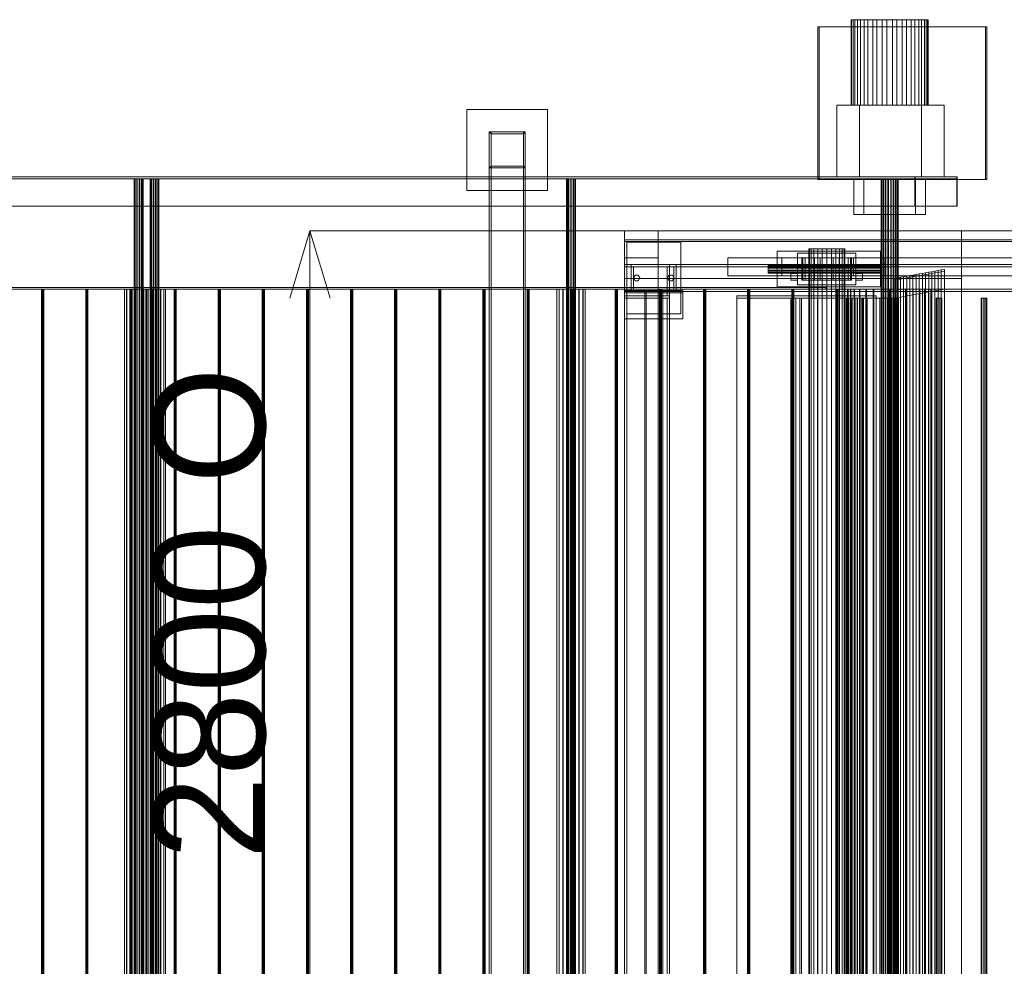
# Model space of a CAD drawing. Header units: millimetres. Extents: x -4395 to 65662, y -65530 to 6847.
# Tile 920 of 1034: x 39115 to 41306, y -18238 to -16130. Entities that reach past the tile are written whole.
import ezdxf

# ---------------------------------------------------------------- set-up
doc = ezdxf.new("R2010")
doc.units = ezdxf.units.MM
for name, color, linetype, lineweight in [('COTAS_O', 1, 'Continuous', 0), ('superior_C03', 7, 'Continuous', 0), ('superior_C03-dry', 7, 'Continuous', 0), ('superior_secador', 7, 'Continuous', 0)]:
    doc.layers.add(name, color=color, linetype=linetype, lineweight=lineweight)
doc.dimstyles.new('R19_100', dxfattribs={"dimtxt": 250, "dimasz": 150, "dimexe": 150, "dimexo": 80, "dimgap": 100, "dimtad": 1, "dimtih": 1, "dimtoh": 1, "dimdsep": 46, "dimcen": 0.09, "dimadec": 0, "dimazin": 0, "dimtfac": 1, "dimtdec": 4, "dimtofl": 0, "dimtmove": 0, "dimatfit": 3, "dimfxl": 1, "dimtolj": 1, "dimtzin": 0, "dimarcsym": 0})

# ---------------------------------------------------------------- blocks, each defined once
blk = doc.blocks.new('DIM_R33_41')
at = {"layer": 'COTAS_O'}
for p, q in [((39761.1, -16600), (39716.1, -16750)), ((40461.1, -16600), (39761.1, -16600)), ((39761.1, -19400), (39761.1, -16600)), ((39761.1, -16600), (39806.1, -16750)), ((39761.1, -19400), (39716.1, -19250)), ((39761.1, -19400), (39806.1, -19250)), ((40461.1, -19400), (39761.1, -19400))]:
    blk.add_line(p, q, dxfattribs=at)
blk.add_text('2800 O', height=250, rotation=90, dxfattribs=at).set_placement((39661.1, -18000))

msp = doc.modelspace()

# ---------------------------------------------------------------- linework, layer by layer
at = {"layer": 'superior_C03'}
for p, q in [((41264.665, -16146), (40891.471, -16146)), ((40891.471, -16146), (40891.471, -16486)), ((40894.485, -16146), (40891.471, -16146)), ((40894.485, -16486), (40894.485, -16146)), ((40894.485, -16146), (41267.68, -16146)), ((40966.665, -16130), (40965.35, -16130)), ((40965.35, -16130), (40969.879, -16130)), ((40965.35, -16130), (40965.35, -16320)), ((40973.737, -16130), (40966.665, -16130)), ((40966.665, -16130), (40966.665, -16320)), ((40969.879, -16130), (40979.946, -16130)), ((40969.879, -16130), (40969.879, -16320)), ((40986.083, -16130), (40973.737, -16130)), ((40973.737, -16130), (40973.737, -16320)), ((40979.946, -16130), (40994.863, -16130)), ((40979.946, -16130), (40979.946, -16320)), ((41002.861, -16130), (40986.083, -16130)), ((40986.083, -16130), (40986.083, -16320)), ((40994.863, -16130), (41013.614, -16130)), ((40994.863, -16130), (40994.863, -16320)), ((41022.928, -16130), (41002.861, -16130)), ((41002.861, -16130), (41002.861, -16320)), ((41013.614, -16130), (41034.922, -16130)), ((41013.614, -16130), (41013.614, -16320)), ((41044.917, -16130), (41022.928, -16130)), ((41022.928, -16130), (41022.928, -16320)), ((41034.922, -16130), (41057.334, -16130)), ((41034.922, -16130), (41034.922, -16320)), ((41067.329, -16130), (41044.917, -16130)), ((41044.917, -16130), (41044.917, -16320)), ((41057.334, -16130), (41079.323, -16130)), ((41057.334, -16130), (41057.334, -16320)), ((41088.636, -16130), (41067.329, -16130)), ((41067.329, -16130), (41067.329, -16320)), ((41079.323, -16130), (41099.39, -16130)), ((41079.323, -16130), (41079.323, -16320)), ((41107.388, -16130), (41088.636, -16130)), ((41088.636, -16130), (41088.636, -16320)), ((41099.39, -16130), (41116.168, -16130)), ((41099.39, -16130), (41099.39, -16320)), ((41122.305, -16130), (41107.388, -16130)), ((41107.388, -16130), (41107.388, -16320)), ((41116.168, -16130), (41128.513, -16130)), ((41116.168, -16130), (41116.168, -16320)), ((41132.371, -16130), (41122.305, -16130)), ((41122.305, -16130), (41122.305, -16320)), ((41128.513, -16130), (41135.585, -16130)), ((41128.513, -16130), (41128.513, -16320)), ((41136.901, -16130), (41132.371, -16130)), ((41132.371, -16130), (41132.371, -16320)), ((41135.585, -16130), (41136.901, -16130)), ((41135.585, -16320), (41135.585, -16130)), ((41136.901, -16130), (41136.901, -16320)), ((41264.665, -16486), (41264.665, -16146)), ((41264.665, -16146), (41267.68, -16146)), ((41267.68, -16146), (41267.68, -16486)), ((41122.043, -16320), (40933.482, -16320)), ((40933.482, -16320), (40933.482, -16480)), ((40983.787, -16320), (40933.482, -16320)), ((40969.879, -16320), (40965.35, -16320)), ((40965.35, -16320), (40966.665, -16320)), ((40966.665, -16320), (40973.737, -16320)), ((40979.946, -16320), (40969.879, -16320)), ((40973.737, -16320), (40986.083, -16320)), ((40994.863, -16320), (40979.946, -16320)), ((40983.787, -16480), (40983.787, -16320)), ((40983.787, -16320), (41172.349, -16320)), ((40986.083, -16320), (41002.861, -16320)), ((41013.614, -16320), (40994.863, -16320)), ((41002.861, -16320), (41022.928, -16320)), ((41034.922, -16320), (41013.614, -16320)), ((41022.928, -16320), (41044.917, -16320)), ((41057.334, -16320), (41034.922, -16320)), ((41044.917, -16320), (41067.329, -16320)), ((41079.323, -16320), (41057.334, -16320)), ((41067.329, -16320), (41088.636, -16320)), ((41099.39, -16320), (41079.323, -16320)), ((41088.636, -16320), (41107.388, -16320)), ((41116.168, -16320), (41099.39, -16320)), ((41107.388, -16320), (41122.305, -16320)), ((41128.513, -16320), (41116.168, -16320)), ((41122.043, -16480), (41122.043, -16320)), ((41122.043, -16320), (41172.349, -16320)), ((41122.305, -16320), (41132.371, -16320)), ((41135.585, -16320), (41128.513, -16320)), ((41132.371, -16320), (41136.901, -16320)), ((41136.901, -16320), (41135.585, -16320)), ((41172.349, -16320), (41172.349, -16480)), ((40110.067, -16510), (40110.067, -16330)), ((40110.067, -16330), (40290.067, -16330)), ((40290.067, -16330), (40290.067, -16510)), ((40240.067, -16380), (40160.067, -16380)), ((40164.067, -16384), (40160.067, -16380)), ((40160.067, -16380), (40160.067, -16460)), ((40160.067, -16380), (40160.067, -19580)), ((40164.067, -16380), (40160.067, -16380)), ((40164.067, -19580), (40164.067, -16380)), ((40164.067, -16380), (40236.067, -16380)), ((40236.067, -16384), (40164.067, -16384)), ((40164.067, -16384), (40164.067, -16456)), ((40236.067, -16384), (40240.067, -16380)), ((40236.067, -16380), (40236.067, -19580)), ((40240.067, -16380), (40236.067, -16380)), ((40236.067, -16456), (40236.067, -16384)), ((40240.067, -16460), (40240.067, -16380)), ((40240.067, -19580), (40240.067, -16380)), ((40160.067, -16460), (40164.067, -16456)), ((40164.067, -16456), (40236.067, -16456)), ((40236.067, -16456), (40240.067, -16460)), ((40160.067, -16460), (40240.067, -16460)), ((40160.067, -16460), (40160.067, -19500)), ((40164.067, -16460), (40160.067, -16460)), ((40164.067, -19500), (40164.067, -16460)), ((40164.067, -16460), (40236.067, -16460)), ((40236.067, -16460), (40236.067, -19500)), ((40240.067, -16460), (40236.067, -16460)), ((40240.067, -19500), (40240.067, -16460)), ((41107.13, -16480), (27259.655, -16480)), ((27259.655, -16484), (41107.13, -16484)), ((27260.408, -16480), (41107.884, -16480)), ((41200.582, -16480), (27353.106, -16480)), ((27353.86, -16480), (41201.335, -16480)), ((41201.335, -16484), (27353.86, -16484)), ((39371.359, -16484), (39369.89, -16484)), ((39369.89, -16484), (39369.917, -16484)), ((39369.89, -16484), (39369.89, -19476)), ((39369.917, -16484), (39371.434, -16484)), ((39369.917, -16484), (39369.917, -19476)), ((39374.099, -16484), (39371.359, -16484)), ((39371.359, -16484), (39371.359, -19476)), ((39371.434, -16484), (39374.212, -16484)), ((39371.434, -16484), (39371.434, -19476)), ((39377.693, -16484), (39374.099, -16484)), ((39374.099, -16484), (39374.099, -19476)), ((39374.212, -16484), (39377.827, -16484)), ((39374.212, -16484), (39374.212, -19476)), ((39381.595, -16484), (39377.693, -16484)), ((39377.693, -16484), (39377.693, -19476)), ((39377.827, -16484), (39381.729, -16484)), ((39377.827, -16484), (39377.827, -19476)), ((39385.21, -16484), (39381.595, -16484)), ((39381.595, -16484), (39381.595, -19476)), ((39381.729, -16484), (39385.323, -16484)), ((39381.729, -16484), (39381.729, -19476)), ((39387.988, -16484), (39385.21, -16484)), ((39385.21, -16484), (39385.21, -19476)), ((39385.323, -16484), (39388.063, -16484)), ((39385.323, -16484), (39385.323, -19476)), ((39389.505, -16484), (39387.988, -16484)), ((39387.988, -16484), (39387.988, -19476)), ((39388.063, -16484), (39389.532, -16484)), ((39388.063, -16484), (39388.063, -19476)), ((39389.532, -16484), (39389.505, -16484)), ((39389.505, -16484), (39389.505, -19476)), ((39389.532, -19476), (39389.532, -16484)), ((39406.591, -16484), (39405.123, -16484)), ((39405.123, -16484), (39405.149, -16484)), ((39405.123, -16484), (39405.123, -19476)), ((39405.149, -16484), (39406.667, -16484)), ((39405.149, -16484), (39405.149, -19476)), ((39409.331, -16484), (39406.591, -16484)), ((39406.591, -16484), (39406.591, -19476)), ((39406.667, -16484), (39409.445, -16484)), ((39406.667, -16484), (39406.667, -19476)), ((39412.926, -16484), (39409.331, -16484)), ((39409.331, -16484), (39409.331, -19476)), ((39409.445, -16484), (39413.059, -16484)), ((39409.445, -16484), (39409.445, -19476)), ((39416.828, -16484), (39412.926, -16484)), ((39412.926, -16484), (39412.926, -19476)), ((39413.059, -16484), (39416.961, -16484)), ((39413.059, -16484), (39413.059, -19476)), ((39420.443, -16484), (39416.828, -16484)), ((39416.828, -16484), (39416.828, -19476)), ((39416.961, -16484), (39420.556, -16484)), ((39416.961, -16484), (39416.961, -19476)), ((39423.22, -16484), (39420.443, -16484)), ((39420.443, -16484), (39420.443, -19476)), ((39420.556, -16484), (39423.296, -16484)), ((39420.556, -16484), (39420.556, -19476)), ((39424.738, -16484), (39423.22, -16484)), ((39423.22, -16484), (39423.22, -19476)), ((39423.296, -16484), (39424.764, -16484)), ((39423.296, -16484), (39423.296, -19476)), ((39424.764, -16484), (39424.738, -16484)), ((39424.738, -16484), (39424.738, -19476)), ((39424.764, -19476), (39424.764, -16484)), ((40333.807, -16484), (40332.339, -16484)), ((40332.339, -16484), (40332.365, -16484)), ((40332.339, -16484), (40332.339, -19476)), ((40332.365, -16484), (40333.883, -16484)), ((40332.365, -16484), (40332.365, -19476)), ((40336.547, -16484), (40333.807, -16484)), ((40333.807, -16484), (40333.807, -19476)), ((40333.883, -16484), (40336.661, -16484)), ((40333.883, -16484), (40333.883, -19476)), ((40340.142, -16484), (40336.547, -16484)), ((40336.547, -16484), (40336.547, -19476)), ((40336.661, -16484), (40340.276, -16484)), ((40336.661, -16484), (40336.661, -19476)), ((40344.044, -16484), (40340.142, -16484)), ((40340.142, -16484), (40340.142, -19476)), ((40340.276, -16484), (40344.177, -16484)), ((40340.276, -16484), (40340.276, -19476)), ((40347.659, -16484), (40344.044, -16484)), ((40344.044, -16484), (40344.044, -19476)), ((40344.177, -16484), (40347.772, -16484)), ((40344.177, -16484), (40344.177, -19476)), ((40350.436, -16484), (40347.659, -16484)), ((40347.659, -16484), (40347.659, -19476)), ((40347.772, -16484), (40350.512, -16484)), ((40347.772, -16484), (40347.772, -19476)), ((40351.954, -16484), (40350.436, -16484)), ((40350.436, -16484), (40350.436, -19476)), ((40350.512, -16484), (40351.981, -16484)), ((40350.512, -16484), (40350.512, -19476)), ((40351.981, -16484), (40351.954, -16484)), ((40351.954, -16484), (40351.954, -19476)), ((40351.981, -19476), (40351.981, -16484)), ((40891.471, -16486), (41264.665, -16486)), ((40891.471, -16486), (40894.485, -16486)), ((41267.68, -16486), (40894.485, -16486)), ((40933.482, -16480), (41122.043, -16480)), ((40933.482, -16480), (40983.787, -16480)), ((41108.755, -16484), (40971.263, -16484)), ((40971.263, -16484), (40971.263, -16564)), ((40993.495, -16484), (40971.263, -16484)), ((41172.349, -16480), (40983.787, -16480)), ((40993.495, -16564), (40993.495, -16484)), ((40993.495, -16484), (41130.988, -16484)), ((41032.466, -16485), (41032.273, -16485)), ((41032.273, -16485), (41033.925, -16485)), ((41032.273, -16485), (41032.273, -19475)), ((41034.485, -16485), (41032.466, -16485)), ((41032.466, -16485), (41032.466, -19475)), ((41033.925, -16485), (41037.261, -16485)), ((41033.925, -16485), (41033.925, -19475)), ((41038.133, -16485), (41034.485, -16485)), ((41034.485, -16485), (41034.485, -19475)), ((41037.261, -16485), (41041.955, -16485)), ((41037.261, -16485), (41037.261, -19475)), ((41043.053, -16485), (41038.133, -16485)), ((41038.133, -16485), (41038.133, -19475)), ((41041.955, -16485), (41047.545, -16485)), ((41041.955, -16485), (41041.955, -19475)), ((41048.764, -16485), (41043.053, -16485)), ((41043.053, -16485), (41043.053, -19475)), ((41047.545, -16485), (41053.487, -16485)), ((41047.545, -16485), (41047.545, -19475)), ((41054.705, -16485), (41048.764, -16485)), ((41048.764, -16485), (41048.764, -19475)), ((41053.487, -16485), (41059.197, -16485)), ((41053.487, -16485), (41053.487, -19475)), ((41060.296, -16485), (41054.705, -16485)), ((41054.705, -16485), (41054.705, -19475)), ((41059.197, -16485), (41064.117, -16485)), ((41059.197, -16485), (41059.197, -19475)), ((41064.989, -16485), (41060.296, -16485)), ((41060.296, -16485), (41060.296, -19475)), ((41064.117, -16485), (41067.765, -16485)), ((41064.117, -16485), (41064.117, -19475)), ((41068.325, -16485), (41064.989, -16485)), ((41064.989, -16485), (41064.989, -19475)), ((41067.765, -16485), (41069.785, -16485)), ((41067.765, -16485), (41067.765, -19475)), ((41069.978, -16485), (41068.325, -16485)), ((41068.325, -16485), (41068.325, -19475)), ((41069.785, -16485), (41069.978, -16485)), ((41069.785, -19475), (41069.785, -16485)), ((41069.978, -16485), (41069.978, -19475)), ((41107.13, -16484), (41107.13, -16480)), ((41107.13, -16480), (41201.335, -16480)), ((41107.13, -16545), (41107.13, -16480)), ((41107.13, -16480), (41107.884, -16480)), ((41201.335, -16484), (41107.13, -16484)), ((41107.884, -16480), (41107.884, -16545)), ((41108.755, -16564), (41108.755, -16484)), ((41108.755, -16484), (41130.988, -16484)), ((41172.349, -16480), (41122.043, -16480)), ((41130.988, -16484), (41130.988, -16564)), ((41200.582, -16545), (41200.582, -16480)), ((41200.582, -16480), (41201.335, -16480)), ((41201.335, -16480), (41201.335, -16484)), ((41201.335, -16480), (41201.335, -16545)), ((41267.68, -16486), (41264.665, -16486)), ((40290.067, -16510), (40110.067, -16510)), ((27259.655, -16545), (41107.13, -16545)), ((41107.884, -16545), (27260.408, -16545)), ((27353.106, -16545), (41200.582, -16545)), ((41201.335, -16545), (27353.86, -16545)), ((40971.263, -16564), (41108.755, -16564)), ((40971.263, -16564), (40993.495, -16564)), ((41130.988, -16564), (40993.495, -16564)), ((41107.884, -16545), (41107.13, -16545)), ((41130.988, -16564), (41108.755, -16564)), ((41201.335, -16545), (41200.582, -16545)), ((40890.305, -16726), (27391.471, -16726)), ((27391.471, -16730), (40890.305, -16730)), ((27410.689, -16726), (40909.523, -16726)), ((40909.523, -16730), (27410.689, -16730)), ((39164.909, -16730), (39163.857, -16730)), ((39163.857, -16730), (39164.243, -16730)), ((39163.857, -16730), (39163.857, -19230)), ((39164.243, -16730), (39165.841, -16730)), ((39164.243, -16730), (39164.243, -19230)), ((39166.783, -16730), (39164.909, -16730)), ((39164.909, -16730), (39164.909, -19230)), ((39165.841, -16730), (39167.715, -16730)), ((39165.841, -16730), (39165.841, -19230)), ((39168.382, -16730), (39166.783, -16730)), ((39166.783, -16730), (39166.783, -19230)), ((39167.715, -16730), (39168.768, -16730)), ((39167.715, -16730), (39167.715, -19230)), ((39168.768, -16730), (39168.382, -16730)), ((39168.382, -16730), (39168.382, -19230)), ((39168.768, -19230), (39168.768, -16730)), ((39263.118, -16730), (39262.066, -16730)), ((39262.066, -16730), (39262.452, -16730)), ((39262.066, -16730), (39262.066, -19230)), ((39262.452, -16730), (39264.05, -16730)), ((39262.452, -16730), (39262.452, -19230)), ((39264.992, -16730), (39263.118, -16730)), ((39263.118, -16730), (39263.118, -19230)), ((39264.05, -16730), (39265.924, -16730)), ((39264.05, -16730), (39264.05, -19230)), ((39266.591, -16730), (39264.992, -16730)), ((39264.992, -16730), (39264.992, -19230)), ((39265.924, -16730), (39266.977, -16730)), ((39265.924, -16730), (39265.924, -19230)), ((39266.977, -16730), (39266.591, -16730)), ((39266.591, -16730), (39266.591, -19230)), ((39266.977, -19230), (39266.977, -16730)), ((39352.984, -16730), (39348.284, -16730)), ((39348.284, -16730), (39348.369, -16730)), ((39348.284, -16730), (39348.284, -19230)), ((39348.369, -16730), (39353.226, -16730)), ((39348.369, -16730), (39348.369, -19230)), ((39361.752, -16730), (39352.984, -16730)), ((39352.984, -16730), (39352.984, -19230)), ((39353.226, -16730), (39362.114, -16730)), ((39353.226, -16730), (39353.226, -19230)), ((39361.327, -16730), (39360.275, -16730)), ((39360.275, -16730), (39360.661, -16730)), ((39360.275, -16730), (39360.275, -19230)), ((39360.661, -16730), (39362.259, -16730)), ((39360.661, -16730), (39360.661, -19230)), ((39363.201, -16730), (39361.327, -16730)), ((39361.327, -16730), (39361.327, -19230)), ((39373.255, -16730), (39361.752, -16730)), ((39361.752, -16730), (39361.752, -19230)), ((39362.114, -16730), (39373.682, -16730)), ((39362.114, -16730), (39362.114, -19230)), ((39362.259, -16730), (39364.133, -16730)), ((39362.259, -16730), (39362.259, -19230)), ((39364.8, -16730), (39363.201, -16730)), ((39363.201, -16730), (39363.201, -19230)), ((39364.133, -16730), (39365.186, -16730)), ((39364.133, -16730), (39364.133, -19230)), ((39365.186, -16730), (39364.8, -16730)), ((39364.8, -16730), (39364.8, -19230)), ((39365.186, -19230), (39365.186, -16730)), ((39385.74, -16730), (39373.255, -16730)), ((39373.255, -16730), (39373.255, -19230)), ((39373.682, -16730), (39386.167, -16730)), ((39373.682, -16730), (39373.682, -19230)), ((39397.308, -16730), (39385.74, -16730)), ((39385.74, -16730), (39385.74, -19230)), ((39386.167, -16730), (39397.67, -16730)), ((39386.167, -16730), (39386.167, -19230)), ((39394.063, -16730), (39390.391, -16730)), ((39390.391, -16730), (39390.458, -16730)), ((39390.391, -16730), (39390.391, -19230)), ((39390.458, -16730), (39394.252, -16730)), ((39390.458, -16730), (39390.458, -19230)), ((39400.913, -16730), (39394.063, -16730)), ((39394.063, -16730), (39394.063, -19230)), ((39394.252, -16730), (39401.196, -16730)), ((39394.252, -16730), (39394.252, -19230)), ((39406.196, -16730), (39397.308, -16730)), ((39397.308, -16730), (39397.308, -19230)), ((39397.67, -16730), (39406.438, -16730)), ((39397.67, -16730), (39397.67, -19230)), ((39409.9, -16730), (39400.913, -16730)), ((39400.913, -16730), (39400.913, -19230)), ((39401.196, -16730), (39410.233, -16730)), ((39401.196, -16730), (39401.196, -19230)), ((39411.053, -16730), (39406.196, -16730)), ((39406.196, -16730), (39406.196, -19230)), ((39406.438, -16730), (39411.138, -16730)), ((39406.438, -16730), (39406.438, -19230)), ((39419.654, -16730), (39409.9, -16730)), ((39409.9, -16730), (39409.9, -19230)), ((39410.233, -16730), (39419.988, -16730)), ((39410.233, -16730), (39410.233, -19230)), ((39411.138, -16730), (39411.053, -16730)), ((39411.053, -16730), (39411.053, -19230)), ((39411.138, -19230), (39411.138, -16730)), ((39428.691, -16730), (39419.654, -16730)), ((39419.654, -16730), (39419.654, -19230)), ((39419.988, -16730), (39428.974, -16730)), ((39419.988, -16730), (39419.988, -19230)), ((39435.635, -16730), (39428.691, -16730)), ((39428.691, -16730), (39428.691, -19230)), ((39428.974, -16730), (39435.824, -16730)), ((39428.974, -16730), (39428.974, -19230)), ((39439.429, -16730), (39435.635, -16730)), ((39435.635, -16730), (39435.635, -19230)), ((39435.824, -16730), (39439.496, -16730)), ((39435.824, -16730), (39435.824, -19230)), ((39439.496, -16730), (39439.429, -16730)), ((39439.429, -16730), (39439.429, -19230)), ((39439.496, -19230), (39439.496, -16730)), ((39459.536, -16730), (39458.484, -16730)), ((39458.484, -16730), (39458.87, -16730)), ((39458.484, -16730), (39458.484, -19230)), ((39458.87, -16730), (39460.468, -16730)), ((39458.87, -16730), (39458.87, -19230)), ((39461.411, -16730), (39459.536, -16730)), ((39459.536, -16730), (39459.536, -19230)), ((39460.468, -16730), (39462.343, -16730)), ((39460.468, -16730), (39460.468, -19230)), ((39463.009, -16730), (39461.411, -16730)), ((39461.411, -16730), (39461.411, -19230)), ((39462.343, -16730), (39463.395, -16730)), ((39462.343, -16730), (39462.343, -19230)), ((39463.395, -16730), (39463.009, -16730)), ((39463.009, -16730), (39463.009, -19230)), ((39463.395, -19230), (39463.395, -16730)), ((39557.745, -16730), (39556.693, -16730)), ((39556.693, -16730), (39557.079, -16730)), ((39556.693, -16730), (39556.693, -19230)), ((39557.079, -16730), (39558.678, -16730)), ((39557.079, -16730), (39557.079, -19230)), ((39559.62, -16730), (39557.745, -16730)), ((39557.745, -16730), (39557.745, -19230)), ((39558.678, -16730), (39560.552, -16730)), ((39558.678, -16730), (39558.678, -19230)), ((39561.218, -16730), (39559.62, -16730)), ((39559.62, -16730), (39559.62, -19230)), ((39560.552, -16730), (39561.604, -16730)), ((39560.552, -16730), (39560.552, -19230)), ((39561.604, -16730), (39561.218, -16730)), ((39561.218, -16730), (39561.218, -19230)), ((39561.604, -19230), (39561.604, -16730)), ((39655.955, -16730), (39654.902, -16730)), ((39654.902, -16730), (39655.288, -16730)), ((39654.902, -16730), (39654.902, -19230)), ((39655.288, -16730), (39656.887, -16730)), ((39655.288, -16730), (39655.288, -19230)), ((39657.829, -16730), (39655.955, -16730)), ((39655.955, -16730), (39655.955, -19230)), ((39656.887, -16730), (39658.761, -16730)), ((39656.887, -16730), (39656.887, -19230)), ((39659.427, -16730), (39657.829, -16730)), ((39657.829, -16730), (39657.829, -19230)), ((39658.761, -16730), (39659.813, -16730)), ((39658.761, -16730), (39658.761, -19230)), ((39659.813, -16730), (39659.427, -16730)), ((39659.427, -16730), (39659.427, -19230)), ((39659.813, -19230), (39659.813, -16730)), ((39754.164, -16730), (39753.111, -16730)), ((39753.111, -16730), (39753.497, -16730)), ((39753.111, -16730), (39753.111, -19230)), ((39753.497, -16730), (39755.096, -16730)), ((39753.497, -16730), (39753.497, -19230)), ((39756.038, -16730), (39754.164, -16730)), ((39754.164, -16730), (39754.164, -19230)), ((39755.096, -16730), (39756.97, -16730)), ((39755.096, -16730), (39755.096, -19230)), ((39757.636, -16730), (39756.038, -16730)), ((39756.038, -16730), (39756.038, -19230)), ((39756.97, -16730), (39758.022, -16730)), ((39756.97, -16730), (39756.97, -19230)), ((39758.022, -16730), (39757.636, -16730)), ((39757.636, -16730), (39757.636, -19230)), ((39758.022, -19230), (39758.022, -16730)), ((39852.373, -16730), (39851.32, -16730)), ((39851.32, -16730), (39851.707, -16730)), ((39851.32, -16730), (39851.32, -19230)), ((39851.707, -16730), (39853.305, -16730)), ((39851.707, -16730), (39851.707, -19230)), ((39854.247, -16730), (39852.373, -16730)), ((39852.373, -16730), (39852.373, -19230)), ((39853.305, -16730), (39855.179, -16730)), ((39853.305, -16730), (39853.305, -19230)), ((39855.845, -16730), (39854.247, -16730)), ((39854.247, -16730), (39854.247, -19230)), ((39855.179, -16730), (39856.231, -16730)), ((39855.179, -16730), (39855.179, -19230)), ((39856.231, -16730), (39855.845, -16730)), ((39855.845, -16730), (39855.845, -19230)), ((39856.231, -19230), (39856.231, -16730)), ((39950.582, -16730), (39949.53, -16730)), ((39949.53, -16730), (39949.916, -16730)), ((39949.53, -16730), (39949.53, -19230)), ((39949.916, -16730), (39951.514, -16730)), ((39949.916, -16730), (39949.916, -19230)), ((39952.456, -16730), (39950.582, -16730)), ((39950.582, -16730), (39950.582, -19230)), ((39951.514, -16730), (39953.388, -16730)), ((39951.514, -16730), (39951.514, -19230)), ((39954.054, -16730), (39952.456, -16730)), ((39952.456, -16730), (39952.456, -19230)), ((39953.388, -16730), (39954.44, -16730)), ((39953.388, -16730), (39953.388, -19230)), ((39954.44, -16730), (39954.054, -16730)), ((39954.054, -16730), (39954.054, -19230)), ((39954.44, -19230), (39954.44, -16730)), ((40048.791, -16730), (40047.739, -16730)), ((40047.739, -16730), (40048.125, -16730)), ((40047.739, -16730), (40047.739, -19230)), ((40048.125, -16730), (40049.723, -16730)), ((40048.125, -16730), (40048.125, -19230)), ((40050.665, -16730), (40048.791, -16730)), ((40048.791, -16730), (40048.791, -19230)), ((40049.723, -16730), (40051.597, -16730)), ((40049.723, -16730), (40049.723, -19230)), ((40052.263, -16730), (40050.665, -16730)), ((40050.665, -16730), (40050.665, -19230)), ((40051.597, -16730), (40052.649, -16730)), ((40051.597, -16730), (40051.597, -19230)), ((40052.649, -16730), (40052.263, -16730)), ((40052.263, -16730), (40052.263, -19230)), ((40052.649, -19230), (40052.649, -16730)), ((40147, -16730), (40145.948, -16730)), ((40145.948, -16730), (40146.334, -16730)), ((40145.948, -16730), (40145.948, -19230)), ((40146.334, -16730), (40147.932, -16730)), ((40146.334, -16730), (40146.334, -19230)), ((40148.874, -16730), (40147, -16730)), ((40147, -16730), (40147, -19230)), ((40147.932, -16730), (40149.806, -16730)), ((40147.932, -16730), (40147.932, -19230)), ((40150.472, -16730), (40148.874, -16730)), ((40148.874, -16730), (40148.874, -19230)), ((40149.806, -16730), (40150.858, -16730)), ((40149.806, -16730), (40149.806, -19230)), ((40150.858, -16730), (40150.472, -16730)), ((40150.472, -16730), (40150.472, -19230)), ((40150.858, -19230), (40150.858, -16730)), ((40245.209, -16730), (40244.157, -16730)), ((40244.157, -16730), (40244.543, -16730)), ((40244.157, -16730), (40244.157, -19230)), ((40244.543, -16730), (40246.141, -16730)), ((40244.543, -16730), (40244.543, -19230)), ((40247.083, -16730), (40245.209, -16730)), ((40245.209, -16730), (40245.209, -19230)), ((40246.141, -16730), (40248.015, -16730)), ((40246.141, -16730), (40246.141, -19230)), ((40248.681, -16730), (40247.083, -16730)), ((40247.083, -16730), (40247.083, -19230)), ((40248.015, -16730), (40249.067, -16730)), ((40248.015, -16730), (40248.015, -19230)), ((40249.067, -16730), (40248.681, -16730)), ((40248.681, -16730), (40248.681, -19230)), ((40249.067, -19230), (40249.067, -16730)), ((40315.432, -16730), (40310.733, -16730)), ((40310.733, -16730), (40310.818, -16730)), ((40310.733, -16730), (40310.733, -19230)), ((40310.818, -16730), (40315.674, -16730)), ((40310.818, -16730), (40310.818, -19230)), ((40324.201, -16730), (40315.432, -16730)), ((40315.432, -16730), (40315.432, -19230)), ((40315.674, -16730), (40324.563, -16730)), ((40315.674, -16730), (40315.674, -19230)), ((40335.703, -16730), (40324.201, -16730)), ((40324.201, -16730), (40324.201, -19230)), ((40324.563, -16730), (40336.13, -16730)), ((40324.563, -16730), (40324.563, -19230)), ((40348.189, -16730), (40335.703, -16730)), ((40335.703, -16730), (40335.703, -19230)), ((40336.13, -16730), (40348.616, -16730)), ((40336.13, -16730), (40336.13, -19230)), ((40343.418, -16730), (40342.366, -16730)), ((40342.366, -16730), (40342.752, -16730)), ((40342.366, -16730), (40342.366, -19230)), ((40342.752, -16730), (40344.35, -16730)), ((40342.752, -16730), (40342.752, -19230)), ((40345.292, -16730), (40343.418, -16730)), ((40343.418, -16730), (40343.418, -19230)), ((40344.35, -16730), (40346.224, -16730)), ((40344.35, -16730), (40344.35, -19230)), ((40346.89, -16730), (40345.292, -16730)), ((40345.292, -16730), (40345.292, -19230)), ((40346.224, -16730), (40347.276, -16730)), ((40346.224, -16730), (40346.224, -19230)), ((40347.276, -16730), (40346.89, -16730)), ((40346.89, -16730), (40346.89, -19230)), ((40347.276, -19230), (40347.276, -16730)), ((40359.756, -16730), (40348.189, -16730)), ((40348.189, -16730), (40348.189, -19230)), ((40348.616, -16730), (40360.119, -16730)), ((40348.616, -16730), (40348.616, -19230)), ((40368.645, -16730), (40359.756, -16730)), ((40359.756, -16730), (40359.756, -19230)), ((40360.119, -16730), (40368.887, -16730)), ((40360.119, -16730), (40360.119, -19230)), ((40373.502, -16730), (40368.645, -16730)), ((40368.645, -16730), (40368.645, -19230)), ((40368.887, -16730), (40373.586, -16730)), ((40368.887, -16730), (40368.887, -19230)), ((40373.586, -16730), (40373.502, -16730)), ((40373.502, -16730), (40373.502, -19230)), ((40373.586, -19230), (40373.586, -16730)), ((40441.627, -16730), (40440.575, -16730)), ((40440.575, -16730), (40440.961, -16730)), ((40440.575, -16730), (40440.575, -19230)), ((40440.961, -16730), (40442.559, -16730)), ((40440.961, -16730), (40440.961, -19230)), ((40443.501, -16730), (40441.627, -16730)), ((40441.627, -16730), (40441.627, -19230)), ((40442.559, -16730), (40444.433, -16730)), ((40442.559, -16730), (40442.559, -19230)), ((40445.099, -16730), (40443.501, -16730)), ((40443.501, -16730), (40443.501, -19230)), ((40444.433, -16730), (40445.485, -16730)), ((40444.433, -16730), (40444.433, -19230)), ((40445.485, -16730), (40445.099, -16730)), ((40445.099, -16730), (40445.099, -19230)), ((40445.485, -19230), (40445.485, -16730)), ((40539.836, -16730), (40538.784, -16730)), ((40538.784, -16730), (40539.17, -16730)), ((40538.784, -16730), (40538.784, -19230)), ((40539.17, -16730), (40540.768, -16730)), ((40539.17, -16730), (40539.17, -19230)), ((40541.71, -16730), (40539.836, -16730)), ((40539.836, -16730), (40539.836, -19230)), ((40540.768, -16730), (40542.642, -16730)), ((40540.768, -16730), (40540.768, -19230)), ((40543.308, -16730), (40541.71, -16730)), ((40541.71, -16730), (40541.71, -19230)), ((40542.642, -16730), (40543.694, -16730)), ((40542.642, -16730), (40542.642, -19230)), ((40543.694, -16730), (40543.308, -16730)), ((40543.308, -16730), (40543.308, -19230)), ((40543.694, -19230), (40543.694, -16730)), ((40638.045, -16730), (40636.993, -16730)), ((40636.993, -16730), (40637.379, -16730)), ((40636.993, -16730), (40636.993, -19230)), ((40637.379, -16730), (40638.977, -16730)), ((40637.379, -16730), (40637.379, -19230)), ((40639.919, -16730), (40638.045, -16730)), ((40638.045, -16730), (40638.045, -19230)), ((40638.977, -16730), (40640.851, -16730)), ((40638.977, -16730), (40638.977, -19230)), ((40641.517, -16730), (40639.919, -16730)), ((40639.919, -16730), (40639.919, -19230)), ((40640.851, -16730), (40641.903, -16730)), ((40640.851, -16730), (40640.851, -19230)), ((40641.903, -16730), (40641.517, -16730)), ((40641.517, -16730), (40641.517, -19230)), ((40641.903, -19230), (40641.903, -16730)), ((40736.254, -16730), (40735.202, -16730)), ((40735.202, -16730), (40735.588, -16730)), ((40735.202, -16730), (40735.202, -19230)), ((40735.588, -16730), (40737.186, -16730)), ((40735.588, -16730), (40735.588, -19230)), ((40738.128, -16730), (40736.254, -16730)), ((40736.254, -16730), (40736.254, -19230)), ((40737.186, -16730), (40739.06, -16730)), ((40737.186, -16730), (40737.186, -19230)), ((40739.726, -16730), (40738.128, -16730)), ((40738.128, -16730), (40738.128, -19230)), ((40739.06, -16730), (40740.112, -16730)), ((40739.06, -16730), (40739.06, -19230)), ((40740.112, -16730), (40739.726, -16730)), ((40739.726, -16730), (40739.726, -19230)), ((40740.112, -19230), (40740.112, -16730)), ((40834.463, -16730), (40833.411, -16730)), ((40833.411, -16730), (40833.797, -16730)), ((40833.411, -16730), (40833.411, -19230)), ((40833.797, -16730), (40835.395, -16730)), ((40833.797, -16730), (40833.797, -19230)), ((40836.337, -16730), (40834.463, -16730)), ((40834.463, -16730), (40834.463, -19230)), ((40835.395, -16730), (40837.269, -16730)), ((40835.395, -16730), (40835.395, -19230)), ((40837.935, -16730), (40836.337, -16730)), ((40836.337, -16730), (40836.337, -19230)), ((40837.269, -16730), (40838.321, -16730)), ((40837.269, -16730), (40837.269, -19230)), ((40838.321, -16730), (40837.935, -16730)), ((40837.935, -16730), (40837.935, -19230)), ((40838.321, -19230), (40838.321, -16730)), ((40890.305, -16730), (40890.305, -16726)), ((40890.305, -16726), (40909.523, -16726)), ((40909.523, -16730), (40890.305, -16730)), ((40909.523, -16726), (40909.523, -16730)), ((40932.672, -16730), (40931.62, -16730)), ((40931.62, -16730), (40932.006, -16730)), ((40931.62, -16730), (40931.62, -19230)), ((40932.006, -16730), (40933.604, -16730)), ((40932.006, -16730), (40932.006, -19230)), ((40934.546, -16730), (40932.672, -16730)), ((40932.672, -16730), (40932.672, -19230)), ((40933.604, -16730), (40935.478, -16730)), ((40933.604, -16730), (40933.604, -19230)), ((40936.144, -16730), (40934.546, -16730)), ((40934.546, -16730), (40934.546, -19230)), ((40935.478, -16730), (40936.53, -16730)), ((40935.478, -16730), (40935.478, -19230)), ((40936.53, -16730), (40936.144, -16730)), ((40936.144, -16730), (40936.144, -19230)), ((40936.53, -19230), (40936.53, -16730)), ((40958.809, -16730), (40957.127, -16730)), ((40957.127, -16730), (40959.058, -16730)), ((40957.127, -16730), (40957.127, -19230)), ((40964.038, -16730), (40958.809, -16730)), ((40958.809, -16730), (40958.809, -19230)), ((40959.058, -16730), (40964.527, -16730)), ((40959.058, -16730), (40959.058, -19230)), ((40972.613, -16730), (40964.038, -16730)), ((40964.038, -16730), (40964.038, -19230)), ((40964.527, -16730), (40973.324, -16730)), ((40964.527, -16730), (40964.527, -19230)), ((40984.206, -16730), (40972.613, -16730)), ((40972.613, -16730), (40972.613, -19230)), ((40973.324, -16730), (40985.111, -16730)), ((40973.324, -16730), (40973.324, -19230)), ((40998.371, -16730), (40984.206, -16730)), ((40984.206, -16730), (40984.206, -19230)), ((40985.111, -16730), (40999.435, -16730)), ((40985.111, -16730), (40985.111, -19230)), ((41014.563, -16730), (40998.371, -16730)), ((40998.371, -16730), (40998.371, -19230)), ((40999.435, -16730), (41015.745, -16730)), ((40999.435, -16730), (40999.435, -19230)), ((41032.16, -16730), (41014.563, -16730)), ((41014.563, -16730), (41014.563, -19230)), ((41015.745, -16730), (41033.415, -16730)), ((41015.745, -16730), (41015.745, -19230)), ((41050.485, -16730), (41032.16, -16730)), ((41032.16, -16730), (41032.16, -19230)), ((41033.415, -16730), (41051.765, -16730)), ((41033.415, -16730), (41033.415, -19230)), ((41068.836, -16730), (41050.485, -16730)), ((41050.485, -16730), (41050.485, -19230)), ((41051.765, -16730), (41070.091, -16730)), ((41051.765, -16730), (41051.765, -19230)), ((41086.506, -16730), (41068.836, -16730)), ((41068.836, -16730), (41068.836, -19230)), ((41070.091, -16730), (41087.688, -16730)), ((41070.091, -16730), (41070.091, -19230)), ((41102.816, -16730), (41086.506, -16730)), ((41086.506, -16730), (41086.506, -19230)), ((41087.688, -16730), (41103.88, -16730)), ((41087.688, -16730), (41087.688, -19230)), ((41117.139, -16730), (41102.816, -16730)), ((41102.816, -16730), (41102.816, -19230)), ((41103.88, -16730), (41118.044, -16730)), ((41103.88, -16730), (41103.88, -19230)), ((41128.926, -16730), (41117.139, -16730)), ((41117.139, -16730), (41117.139, -19230)), ((41118.044, -16730), (41129.637, -16730)), ((41118.044, -16730), (41118.044, -19230)), ((41137.723, -16730), (41128.926, -16730)), ((41128.926, -16730), (41128.926, -19230)), ((41129.637, -16730), (41138.213, -16730)), ((41129.637, -16730), (41129.637, -19230)), ((41143.192, -16730), (41137.723, -16730)), ((41137.723, -16730), (41137.723, -19230)), ((41138.213, -16730), (41143.442, -16730)), ((41138.213, -16730), (41138.213, -19230)), ((41145.123, -16730), (41143.192, -16730)), ((41143.192, -16730), (41143.192, -19230)), ((41143.442, -16730), (41145.123, -16730)), ((41143.442, -19230), (41143.442, -16730)), ((41145.123, -16730), (41145.123, -19230))]:
    msp.add_line(p, q, dxfattribs=at)
at = {"layer": 'superior_C03-dry'}
for p, q in [((41110.13, -16697.25), (41103.131, -16698.5)), ((41117.13, -16696), (41110.13, -16697.25)), ((41110.13, -16697.25), (41110.13, -16701.25)), ((41124.129, -16694.75), (41117.13, -16696)), ((41117.13, -16696), (41117.13, -16700)), ((41131.128, -16693.5), (41124.129, -16694.75)), ((41124.129, -16694.75), (41124.129, -16698.75)), ((41124.129, -16698.75), (41131.128, -16697.5)), ((41138.128, -16692.25), (41131.128, -16693.5)), ((41131.128, -16693.5), (41131.128, -16697.5)), ((41131.128, -16697.5), (41138.128, -16696.25)), ((41131.128, -19277.5), (41131.128, -16697.5)), ((41145.127, -16691), (41138.128, -16692.25)), ((41138.128, -16692.25), (41138.128, -16696.25)), ((41138.128, -16696.25), (41145.127, -16695)), ((41138.128, -19276.25), (41138.128, -16696.25)), ((41152.127, -16689.75), (41145.127, -16691)), ((41145.127, -16691), (41145.127, -16695)), ((41145.127, -16695), (41152.127, -16693.75)), ((41145.127, -19275), (41145.127, -16695)), ((41159.126, -16688.5), (41152.127, -16689.75)), ((41152.127, -16689.75), (41152.127, -16693.75)), ((41152.127, -16693.75), (41159.126, -16692.5)), ((41152.127, -19273.75), (41152.127, -16693.75)), ((41166.126, -16687.25), (41159.126, -16688.5)), ((41159.126, -16688.5), (41159.126, -16692.5)), ((41159.126, -16692.5), (41166.126, -16691.25)), ((41159.126, -19272.5), (41159.126, -16692.5)), ((41173.125, -16686), (41166.126, -16687.25)), ((41166.126, -16687.25), (41166.126, -16691.25)), ((41166.126, -16691.25), (41173.125, -16690)), ((41166.126, -19271.25), (41166.126, -16691.25)), ((41173.125, -16690), (41173.125, -16686)), ((41173.125, -16690), (41173.125, -19270)), ((41068.133, -16704.75), (41061.134, -16706)), ((41061.134, -16706), (41061.134, -16710)), ((41061.134, -16710), (41068.133, -16708.75)), ((41061.134, -19290), (41061.134, -16710)), ((41075.133, -16703.5), (41068.133, -16704.75)), ((41068.133, -16704.75), (41068.133, -16708.75)), ((41068.133, -16708.75), (41075.133, -16707.5)), ((41068.133, -19288.75), (41068.133, -16708.75)), ((41082.132, -16702.25), (41075.133, -16703.5)), ((41075.133, -16703.5), (41075.133, -16707.5)), ((41075.133, -16707.5), (41082.132, -16706.25)), ((41075.133, -19287.5), (41075.133, -16707.5)), ((41089.132, -16701), (41082.132, -16702.25)), ((41082.132, -16702.25), (41082.132, -16706.25)), ((41082.132, -16706.25), (41089.132, -16705)), ((41082.132, -19286.25), (41082.132, -16706.25)), ((41096.131, -16699.75), (41089.132, -16701)), ((41089.132, -16701), (41089.132, -16705)), ((41089.132, -16705), (41096.131, -16703.75)), ((41089.132, -19285), (41089.132, -16705)), ((41103.131, -16698.5), (41096.131, -16699.75)), ((41096.131, -16699.75), (41096.131, -16703.75)), ((41096.131, -16703.75), (41103.131, -16702.5)), ((41096.131, -19283.75), (41096.131, -16703.75)), ((41103.131, -16698.5), (41103.131, -16702.5)), ((41103.131, -16702.5), (41110.13, -16701.25)), ((41103.131, -19282.5), (41103.131, -16702.5)), ((41110.13, -16701.25), (41117.13, -16700)), ((41110.13, -19281.25), (41110.13, -16701.25)), ((41117.13, -16700), (41124.129, -16698.75)), ((41117.13, -19280), (41117.13, -16700)), ((41124.129, -19278.75), (41124.129, -16698.75)), ((41103.131, -16742.5), (41110.13, -16741.25)), ((41110.13, -16741.25), (41117.13, -16740)), ((41110.13, -19241.25), (41110.13, -16741.25)), ((41117.13, -16740), (41124.129, -16738.75)), ((41117.13, -19240), (41117.13, -16740)), ((41124.129, -16738.75), (41131.128, -16737.5)), ((41124.129, -19238.75), (41124.129, -16738.75)), ((41131.128, -16737.5), (41138.128, -16736.25)), ((41131.128, -19237.5), (41131.128, -16737.5)), ((41138.128, -16736.25), (41145.127, -16735)), ((41138.128, -19236.25), (41138.128, -16736.25)), ((41145.127, -16735), (41152.127, -16733.75)), ((41145.127, -19235), (41145.127, -16735)), ((41152.127, -16733.75), (41159.126, -16732.5)), ((41152.127, -19233.75), (41152.127, -16733.75)), ((41159.126, -16732.5), (41166.126, -16731.25)), ((41159.126, -19232.5), (41159.126, -16732.5)), ((41166.126, -16731.25), (41173.125, -16730)), ((41166.126, -19231.25), (41166.126, -16731.25)), ((41173.125, -16730), (41173.125, -19230)), ((41061.134, -16750), (41068.133, -16748.75)), ((41061.134, -19250), (41061.134, -16750)), ((41068.133, -16748.75), (41075.133, -16747.5)), ((41068.133, -19248.75), (41068.133, -16748.75)), ((41075.133, -16747.5), (41082.132, -16746.25)), ((41075.133, -19247.5), (41075.133, -16747.5)), ((41082.132, -16746.25), (41089.132, -16745)), ((41082.132, -19246.25), (41082.132, -16746.25)), ((41089.132, -16745), (41096.131, -16743.75)), ((41089.132, -19245), (41089.132, -16745)), ((41096.131, -16743.75), (41103.131, -16742.5)), ((41096.131, -19243.75), (41096.131, -16743.75)), ((41103.131, -19242.5), (41103.131, -16742.5))]:
    msp.add_line(p, q, dxfattribs=at)
at = {"layer": 'superior_secador'}
for p, q in [((40461.134, -16675), (40461.134, -16600)), ((40461.134, -16600), (41461.134, -16600)), ((40461.134, -16624), (40461.134, -16600)), ((40461.134, -16600), (60461.134, -16600)), ((40461.134, -16620), (40461.134, -16600)), ((40461.134, -19400), (40461.134, -16600)), ((40461.134, -16600), (40536.134, -16600)), ((40461.134, -16750), (40461.134, -16600)), ((40461.134, -16660), (40461.134, -16600)), ((40461.134, -16706), (40461.134, -16600)), ((40461.134, -16600), (41211.134, -16600)), ((40536.134, -16600), (40536.134, -19400)), ((40536.134, -16600), (40536.134, -16750)), ((40536.134, -16600), (40536.134, -16660)), ((41211.134, -19400), (41211.134, -16600)), ((41211.134, -16600), (42211.134, -16600)), ((41211.134, -16600), (41211.134, -16706)), ((60461.134, -16620), (40461.134, -16620)), ((60461.134, -16624), (40461.134, -16624)), ((40466.134, -16785), (40466.134, -16625)), ((40466.134, -16625), (40586.134, -16625)), ((40586.134, -16625), (40586.134, -16785)), ((40801.134, -16725), (40801.134, -16645)), ((40801.134, -16645), (41031.134, -16645)), ((40846.134, -16720), (40846.134, -16650)), ((40846.134, -16650), (40976.134, -16650)), ((40872.497, -16640), (40871.134, -16640)), ((40871.134, -16640), (40871.134, -19360)), ((40876.493, -16640), (40872.497, -16640)), ((40872.497, -16640), (40872.497, -19360)), ((40882.85, -16640), (40876.493, -16640)), ((40876.493, -16640), (40876.493, -19360)), ((40891.134, -16640), (40882.85, -16640)), ((40882.85, -16640), (40882.85, -19360)), ((40900.781, -16640), (40891.134, -16640)), ((40891.134, -16640), (40891.134, -19360)), ((40911.134, -16640), (40900.781, -16640)), ((40900.781, -16640), (40900.781, -19360)), ((40921.487, -16640), (40911.134, -16640)), ((40911.134, -16640), (40911.134, -19360)), ((40931.134, -16640), (40921.487, -16640)), ((40921.487, -16640), (40921.487, -19360)), ((40939.418, -16640), (40931.134, -16640)), ((40931.134, -16640), (40931.134, -19360)), ((40945.775, -16640), (40939.418, -16640)), ((40939.418, -16640), (40939.418, -19360)), ((40949.771, -16640), (40945.775, -16640)), ((40945.775, -16640), (40945.775, -19360)), ((40949.771, -16640), (40951.134, -16640)), ((40949.771, -16640), (40949.771, -19360)), ((40951.134, -19360), (40951.134, -16640)), ((40976.134, -16650), (40976.134, -16720)), ((41031.134, -16645), (41031.134, -16725)), ((40536.134, -16660), (40461.134, -16660)), ((41461.134, -16675), (40461.134, -16675)), ((40461.134, -16735), (40461.134, -16675)), ((40461.134, -16675), (60461.134, -16675)), ((40461.134, -16680), (40461.134, -16675)), ((40461.134, -16675), (40561.134, -16675)), ((40476.134, -16680), (40476.134, -16675)), ((40476.134, -16675), (40576.134, -16675)), ((40561.134, -16675), (40561.134, -16680)), ((40576.134, -16675), (40576.134, -16680)), ((40691.134, -16700), (40691.134, -16660)), ((40691.134, -16660), (40971.134, -16660)), ((40691.134, -16660), (41041.134, -16660)), ((40781.134, -16676.685), (40781.134, -16676)), ((41031.134, -16676), (40781.134, -16676)), ((40811.134, -16700), (40811.134, -16660)), ((40811.134, -16660), (60111.134, -16660)), ((40858.008, -16660), (40856.134, -16660)), ((40856.134, -16660), (40856.134, -16710)), ((40863.502, -16660), (40858.008, -16660)), ((40858.008, -16660), (40858.008, -16710)), ((40872.243, -16660), (40863.502, -16660)), ((40863.502, -16660), (40863.502, -16710)), ((40883.634, -16660), (40872.243, -16660)), ((40872.243, -16660), (40872.243, -16710)), ((40896.899, -16660), (40883.634, -16660)), ((40883.634, -16660), (40883.634, -16710)), ((40911.134, -16660), (40896.899, -16660)), ((40896.899, -16660), (40896.899, -16710)), ((40925.369, -16660), (40911.134, -16660)), ((40911.134, -16660), (40911.134, -16710)), ((40938.634, -16660), (40925.369, -16660)), ((40925.369, -16660), (40925.369, -16710)), ((40950.025, -16660), (40938.634, -16660)), ((40938.634, -16660), (40938.634, -16710)), ((40958.765, -16660), (40950.025, -16660)), ((40950.025, -16660), (40950.025, -16710)), ((40964.26, -16660), (40958.765, -16660)), ((40958.765, -16660), (40958.765, -16710)), ((40964.26, -16660), (40966.134, -16660)), ((40964.26, -16660), (40964.26, -16710)), ((40966.134, -16710), (40966.134, -16660)), ((40971.134, -16660), (40971.134, -16700)), ((41031.134, -16676), (41031.134, -16676.685)), ((41041.134, -16660), (41041.134, -16700)), ((60461.134, -16680), (40461.134, -16680)), ((40561.134, -16680), (40461.134, -16680)), ((40461.134, -16745), (40461.134, -16680)), ((40461.134, -16680), (40466.134, -16680)), ((40466.134, -16680), (40466.134, -16745)), ((40576.134, -16680), (40476.134, -16680)), ((40476.134, -16730), (40476.134, -16680)), ((40476.134, -16680), (40481.134, -16680)), ((40481.134, -16680), (40481.134, -16730)), ((40556.134, -16745), (40556.134, -16680)), ((40556.134, -16680), (40561.134, -16680)), ((40561.134, -16680), (40561.134, -16745)), ((40571.134, -16730), (40571.134, -16680)), ((40571.134, -16680), (40576.134, -16680)), ((40576.134, -16680), (40576.134, -16730)), ((40781.134, -16676.685), (40781.134, -16678.636)), ((40781.134, -16676.685), (41031.134, -16676.685)), ((40781.134, -16678.636), (40781.134, -16681.556)), ((40781.134, -16678.636), (41031.134, -16678.636)), ((40781.134, -16681.556), (40781.134, -16685)), ((40781.134, -16681.556), (41031.134, -16681.556)), ((40781.134, -16685), (40781.134, -16688.444)), ((40781.134, -16685), (41031.134, -16685)), ((40781.134, -16688.444), (40781.134, -16691.364)), ((40781.134, -16688.444), (41031.134, -16688.444)), ((40781.134, -16691.364), (40781.134, -16693.315)), ((40781.134, -16691.364), (41031.134, -16691.364)), ((40781.134, -16693.315), (40781.134, -16694)), ((40781.134, -16693.315), (41031.134, -16693.315)), ((40781.134, -16694), (41031.134, -16694)), ((40831.134, -16710), (40831.134, -16695)), ((40831.134, -16695), (40846.134, -16695)), ((40846.134, -16695), (40846.134, -16710)), ((40976.134, -16710), (40976.134, -16695)), ((40976.134, -16695), (40991.134, -16695)), ((40991.134, -16695), (40991.134, -16710)), ((41031.134, -16676.685), (41031.134, -16678.636)), ((41031.134, -16678.636), (41031.134, -16681.556)), ((41031.134, -16681.556), (41031.134, -16685)), ((41031.134, -16685), (41031.134, -16688.444)), ((41031.134, -16688.444), (41031.134, -16691.364)), ((41031.134, -16691.364), (41031.134, -16693.315)), ((41031.134, -16693.315), (41031.134, -16694)), ((41211.134, -16706), (40461.134, -16706)), ((40481.134, -16705), (40484.634, -16698.938)), ((40484.634, -16711.062), (40481.134, -16705)), ((40484.634, -16698.938), (40491.634, -16698.938)), ((40491.634, -16711.062), (40484.634, -16711.062)), ((40491.634, -16698.938), (40495.134, -16705)), ((40495.134, -16705), (40491.634, -16711.062)), ((40557.134, -16705), (40560.634, -16698.938)), ((40560.634, -16711.062), (40557.134, -16705)), ((40560.634, -16698.938), (40567.634, -16698.938)), ((40567.634, -16711.062), (40560.634, -16711.062)), ((40567.634, -16698.938), (40571.134, -16705)), ((40571.134, -16705), (40567.634, -16711.062)), ((40971.134, -16700), (40691.134, -16700)), ((41041.134, -16700), (40691.134, -16700)), ((60111.134, -16700), (40811.134, -16700)), ((40846.134, -16710), (40831.134, -16710)), ((40976.134, -16720), (40846.134, -16720)), ((40858.008, -16710), (40856.134, -16710)), ((40863.502, -16710), (40858.008, -16710)), ((40872.243, -16710), (40863.502, -16710)), ((40883.634, -16710), (40872.243, -16710)), ((40896.899, -16710), (40883.634, -16710)), ((40911.134, -16710), (40896.899, -16710)), ((40925.369, -16710), (40911.134, -16710)), ((40938.634, -16710), (40925.369, -16710)), ((40950.025, -16710), (40938.634, -16710)), ((40958.765, -16710), (40950.025, -16710)), ((40964.26, -16710), (40958.765, -16710)), ((40966.134, -16710), (40964.26, -16710)), ((40991.134, -16710), (40976.134, -16710)), ((40461.134, -16735), (40461.134, -16730)), ((40461.134, -16730), (60461.134, -16730)), ((40461.134, -16738), (40461.134, -16733)), ((40461.134, -16733), (40591.134, -16733)), ((40461.134, -16796), (40461.134, -16733)), ((60461.134, -16735), (40461.134, -16735)), ((40591.134, -16738), (40461.134, -16738)), ((40476.134, -16735), (40476.134, -16730)), ((40476.134, -16730), (40576.134, -16730)), ((40481.134, -16730), (40476.134, -16730)), ((40576.134, -16735), (40476.134, -16735)), ((40506.134, -19265), (40506.134, -16735)), ((40506.134, -16735), (40546.134, -16735)), ((40506.134, -16735), (40509.134, -16735)), ((40509.134, -16735), (40509.134, -19265)), ((40543.134, -19265), (40543.134, -16735)), ((40543.134, -16735), (40546.134, -16735)), ((40546.134, -16735), (40546.134, -19265)), ((40576.134, -16730), (40571.134, -16730)), ((40576.134, -16730), (40576.134, -16735)), ((40591.134, -16733), (40591.134, -16738)), ((40591.134, -16733), (40591.134, -16796)), ((41031.134, -16725), (40801.134, -16725)), ((40461.134, -16750), (40461.134, -16745)), ((40461.134, -16745), (40561.134, -16745)), ((40466.134, -16745), (40461.134, -16745)), ((40536.134, -16750), (40461.134, -16750)), ((40461.134, -19250), (40461.134, -16750)), ((40461.134, -16750), (40561.134, -16750)), ((40461.134, -16750), (40466.134, -16750)), ((40466.134, -16750), (40466.134, -19250)), ((40561.134, -16745), (40556.134, -16745)), ((40556.134, -19250), (40556.134, -16750)), ((40556.134, -16750), (40561.134, -16750)), ((40561.134, -16745), (40561.134, -16750)), ((40561.134, -16750), (40561.134, -19250)), ((40711.134, -16745), (40951.134, -16745)), ((40711.134, -16745), (40711.134, -16750)), ((40711.134, -16745), (41021.134, -16745)), ((40951.134, -16750), (40711.134, -16750)), ((40711.134, -16750), (40711.134, -19250)), ((40711.134, -16750), (40851.134, -16750)), ((41021.134, -16750), (40711.134, -16750)), ((40834.343, -16750), (40831.634, -16750)), ((40831.634, -16750), (40831.634, -19250)), ((40842.285, -16750), (40834.343, -16750)), ((40834.343, -16750), (40834.343, -19250)), ((40854.919, -16750), (40842.285, -16750)), ((40842.285, -16750), (40842.285, -19250)), ((40851.134, -16750), (40851.134, -19250)), ((40871.384, -16750), (40854.919, -16750)), ((40854.919, -16750), (40854.919, -19250)), ((40890.558, -16750), (40871.384, -16750)), ((40871.384, -16750), (40871.384, -19250)), ((40911.134, -16750), (40890.558, -16750)), ((40890.558, -16750), (40890.558, -19250)), ((40931.71, -16750), (40911.134, -16750)), ((40911.134, -16750), (40911.134, -19250)), ((40950.884, -16750), (40931.71, -16750)), ((40931.71, -16750), (40931.71, -19250)), ((40967.349, -16750), (40950.884, -16750)), ((40950.884, -16750), (40950.884, -19250)), ((40951.134, -16750), (40951.134, -16745)), ((40951.134, -19250), (40951.134, -16750)), ((40959.467, -16750), (40951.134, -16750)), ((40955.997, -16750), (40954.784, -16750)), ((40954.784, -16750), (40954.784, -19250)), ((40959.172, -16750), (40955.997, -16750)), ((40955.997, -16750), (40955.997, -19250)), ((40963.096, -16750), (40959.172, -16750)), ((40959.172, -16750), (40959.172, -19250)), ((40959.467, -19250), (40959.467, -16750)), ((40967.801, -16750), (40959.467, -16750)), ((40966.271, -16750), (40963.096, -16750)), ((40963.096, -16750), (40963.096, -19250)), ((40966.271, -16750), (40967.484, -16750)), ((40966.271, -16750), (40966.271, -19250)), ((40979.983, -16750), (40967.349, -16750)), ((40967.349, -16750), (40967.349, -19250)), ((40967.484, -19250), (40967.484, -16750)), ((40967.801, -19250), (40967.801, -16750)), ((40976.134, -16750), (40967.801, -16750)), ((40976.134, -19250), (40976.134, -16750)), ((40984.467, -16750), (40976.134, -16750)), ((40987.925, -16750), (40979.983, -16750)), ((40979.983, -16750), (40979.983, -19250)), ((40984.467, -19250), (40984.467, -16750)), ((40992.801, -16750), (40984.467, -16750)), ((40987.925, -16750), (40990.634, -16750)), ((40987.925, -16750), (40987.925, -19250)), ((40990.634, -19250), (40990.634, -16750)), ((40992.801, -19250), (40992.801, -16750)), ((41001.134, -16750), (40992.801, -16750)), ((41001.134, -19250), (41001.134, -16750)), ((41021.134, -16750), (41021.134, -16745)), ((41021.134, -19250), (41021.134, -16750)), ((41029.467, -16750), (41021.134, -16750)), ((41029.467, -19250), (41029.467, -16750)), ((41037.801, -16750), (41029.467, -16750)), ((41037.801, -19250), (41037.801, -16750)), ((41046.134, -16750), (41037.801, -16750)), ((41046.134, -19250), (41046.134, -16750)), ((41054.467, -16750), (41046.134, -16750)), ((41054.467, -19250), (41054.467, -16750)), ((41062.801, -16750), (41054.467, -16750)), ((41055.997, -16750), (41054.784, -16750)), ((41054.784, -16750), (41054.784, -19250)), ((41059.172, -16750), (41055.997, -16750)), ((41055.997, -16750), (41055.997, -19250)), ((41063.096, -16750), (41059.172, -16750)), ((41059.172, -16750), (41059.172, -19250)), ((41062.801, -19250), (41062.801, -16750)), ((41071.134, -16750), (41062.801, -16750)), ((41066.271, -16750), (41063.096, -16750)), ((41063.096, -16750), (41063.096, -19250)), ((41066.271, -16750), (41067.484, -16750)), ((41066.271, -16750), (41066.271, -19250)), ((41067.484, -19250), (41067.484, -16750)), ((41071.134, -19250), (41071.134, -16750)), ((41155.997, -16750), (41154.784, -16750)), ((41154.784, -16750), (41154.784, -19250)), ((41159.172, -16750), (41155.997, -16750)), ((41155.997, -16750), (41155.997, -19250)), ((41163.096, -16750), (41159.172, -16750)), ((41159.172, -16750), (41159.172, -19250)), ((41166.271, -16750), (41163.096, -16750)), ((41163.096, -16750), (41163.096, -19250)), ((41166.271, -16750), (41167.484, -16750)), ((41166.271, -16750), (41166.271, -19250)), ((41167.484, -19250), (41167.484, -16750)), ((41255.997, -16750), (41254.784, -16750)), ((41254.784, -16750), (41254.784, -19250)), ((41259.172, -16750), (41255.997, -16750)), ((41255.997, -16750), (41255.997, -19250)), ((41263.096, -16750), (41259.172, -16750)), ((41259.172, -16750), (41259.172, -19250)), ((41266.271, -16750), (41263.096, -16750)), ((41263.096, -16750), (41263.096, -19250)), ((41266.271, -16750), (41267.484, -16750)), ((41266.271, -16750), (41266.271, -19250)), ((41267.484, -19250), (41267.484, -16750)), ((40586.134, -16785), (40466.134, -16785)), ((40591.134, -16796), (40461.134, -16796))]:
    msp.add_line(p, q, dxfattribs=at)

# ---------------------------------------------------------------- dimensions: what is measured, and where the dimension line sits
at = {"layer": 'COTAS_O'}
dim = msp.add_aligned_dim(p1=(40461.134, -19400), p2=(40461.134, -16600), distance=700, text='<> O', dimstyle='R19_100', dxfattribs=at)
dim.commit()
dim.dimension.update_dxf_attribs({"geometry": 'DIM_R33_41', "text_midpoint": (39761.134, -18000)})

doc.saveas('drawing.dxf')
